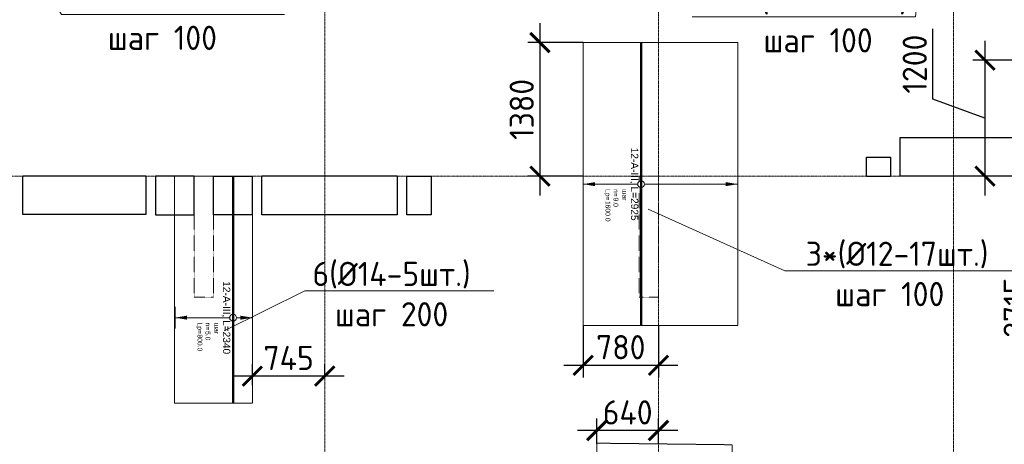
# Model space of a CAD drawing. Header units: millimetres. Extents: x -42044588 to 856694, y -806701 to 941911.
# Tile 645 of 1056: x 115473 to 125652, y -281878 to -277490. Entities that reach past the tile are written whole.
import ezdxf
from ezdxf import colors
from ezdxf.entities.mleader import LeaderData, LeaderLine
from ezdxf.enums import TextEntityAlignment as Align
from ezdxf.math import Vec2, Vec3

# ---------------------------------------------------------------- set-up
doc = ezdxf.new("R2010")
doc.units = ezdxf.units.MM
doc.set_wipeout_variables(frame=1)
for name, pattern in [('01 Штриховая _4 мм_', [6, 3.5, -2.5]), ('______5', [1100, 800, -100, 100, -100]), ('DASHED', [7, 5, -2, 0]), ('GOST2.303 4', [7, 5, -2, 0]), ('осевая', [50.8, 31.75, -6.35, 6.35, -6.35])]:
    doc.linetypes.add(name, pattern=pattern)
doc.layers.add('0 @ 100', color=7, linetype='Continuous')
for name, color, linetype, lineweight in [('907Сл Осевые', 1, 'Continuous', 0), ('АрмСтер', 2, 'Continuous', 50), ('контур распр. стерхней', 2, 'GOST2.303 4', 20), ('Оси', 40, '______5', 18), ('Перекрытие ж_бетон', 1, 'Continuous', 30), ('подоснова', 151, 'Continuous', 5), ('РАЗМЕРЫ', 1, 'Continuous', 9)]:
    doc.layers.add(name, color=color, linetype=linetype, lineweight=lineweight)
doc.layers.add('АрмСтер_атрибуты', color=2, linetype='Continuous', lineweight=0, plot=False)
doc.layers.add('Колонна_ бетон', color=7, linetype='Continuous', lineweight=50, true_color=0xb4b496)
doc.styles.add('GOST-2.304_Type-B', font='GOST_Common.ttf')
doc.styles.get("Standard").update_dxf_attribs({"font": 'arial.ttf'})
doc.styles.add('Аннотативный', font='arial.ttf')
doc.styles.add('ГОСТ', font='GOST_Common.ttf')
doc.dimstyles.new('СПДС', dxfattribs={"dimscale": 100, "dimtxt": 2.5, "dimasz": 2, "dimexe": 1.25, "dimexo": 0, "dimtad": 1, "dimdec": 0, "dimrnd": 5, "dimtxsty": 'GOST-2.304_Type-B', "dimblk": 'ARCHTICK', "dimcen": 2.5, "dimdle": 2, "dimclrd": 1, "dimclre": 1, "dimclrt": 1, "dimadec": 0, "dimazin": 2, "dimtfac": 0.75, "dimtdec": 0, "dimtmove": 1, "dimatfit": 3, "dimfxl": 0, "dimtolj": 1, "dimarcsym": 0})

# ---------------------------------------------------------------- blocks, each defined once
blk = doc.blocks.new('оси блок 2')
at = {"layer": 'Оси', "color": 16, "linetype": 'осевая', "lineweight": 0, "ltscale": 0.25, "transparency": 33554687}
for p, q in [((-72354.7, -322543), (-72354.7, -347914.1)), ((-68904.7, -322543), (-68904.7, -347914.1)), ((-65854.7, -322543), (-65854.7, -347914.1)), ((-89822.3, -337801.3), (-37238.5, -337801.3))]:
    blk.add_line(p, q, dxfattribs=at)
blk = doc.blocks.new('подложка стн 1-го этажа')
at = {"layer": 'Колонна_ бетон', "color": 252, "linetype": 'DASHED', "lineweight": 0, "ltscale": 0.5, "true_color": 0x939598, "transparency": 33554687}
for p, q in [((20044, 14612, -200), (20044, 14612, -200)), ((20044, 14612, -200), (20044, 13362, -200)), ((20244, 14612, -200), (20044, 14612, -200)), ((20244, 14612, -200), (20244, 14612, -200)), ((20244, 14612, -200), (20244, 13362, -200)), ((24844, 14612, -200), (24644, 14612, -200)), ((24644, 14612, -200), (24644, 14612, -200)), ((24644, 14612, -200), (24644, 13362, -200)), ((24844, 14612, -200), (24844, 14612, -200)), ((24844, 13362, -200), (24844, 14612, -200)), ((20044, 13362, -200), (20044, 13362, -200)), ((20044, 13362, -200), (20244, 13362, -200)), ((20244, 13362, -200), (20244, 13362, -200)), ((24844, 13362, -200), (24644, 13362, -200)), ((24644, 13362, -200), (24644, 13362, -200)), ((24844, 13362, -200), (24844, 13362, -200))]:
    blk.add_line(p, q, dxfattribs=at)
blk = doc.blocks.new('цукцкц')
at = {"layer": 'Перекрытие ж_бетон', "elevation": 360}
blk.add_lwpolyline([(-261314, -580429), (-261714, -580429), (-261714, -580829), (-261314, -580829)], close=True, dxfattribs=at)
at = {"layer": 'Перекрытие ж_бетон'}
for points in [[(-261314, -581429), (-261714, -581429), (-261714, -581029), (-261314, -581029)], [(-261714, -583279), (-261714, -583029), (-261314, -583029), (-261314, -583279)], [(-261316, -588029), (-261316, -587779), (-261116, -587779), (-261116, -588029)]]:
    blk.add_lwpolyline(points, close=True, dxfattribs=at)
blk = doc.blocks.new('отв +6900')
at = {"layer": 'Перекрытие ж_бетон'}
for points in [[(-246561, -179719), (-246561, -179319), (-245161, -179319), (-245161, -179719)], [(-255631, -180116), (-255631, -179716), (-254361, -179716), (-254361, -180116)], [(-253161, -180117), (-253161, -179717), (-251761, -179717), (-251761, -180117)]]:
    blk.add_lwpolyline(points, close=True, dxfattribs=at)
at = {"color": 1, "rotation": 90}
blk.add_blockref('цукцкц', (-834690, 81595), dxfattribs=at)
blk = doc.blocks.new('_None')
blk = doc.blocks.new('*U5358')
at = {"layer": 'РАЗМЕРЫ'}
for p, q in [((112, 200), (-112, 200)), ((112, -600), (-112, -600))]:
    blk.add_line(p, q, dxfattribs=at)
at = {"layer": 'РАЗМЕРЫ', "ltscale": 15}
blk.add_line((0, -600), (0, 200), dxfattribs=at)
at = {"layer": 'РАЗМЕРЫ'}
for points in [[(0, 200), (21, 75), (-21, 75)], [(0, -600), (21, -475), (-21, -475)]]:
    blk.add_solid(points, dxfattribs=at)
at = {"layer": 'АрмСтер_атрибуты', "color": 215, "ltscale": 15, "style": 'Аннотативный'}
for s, p in [('шаг', (51, -194)), ('n=', (51, -285)), ('Lр=', (50, -368))]:
    blk.add_text(s, height=50, dxfattribs=at).set_placement(p)
at = {"layer": 'АрмСтер_атрибуты', "style": 'Аннотативный', "flags": 8}
blk.add_attdef('ПОЗ', (110, 30), '', height=75, dxfattribs=at)
at = {"layer": 'АрмСтер_атрибуты', "color": 215, "style": 'Аннотативный'}
for tag, p, flags in [('ШАГ', (191, -194), 10), ('КОЛ', (138, -285), 8), ('ШИРИНА', (173, -368), 8)]:
    blk.add_attdef(tag, p, '', height=50, dxfattribs=dict(at, flags=flags))
at = {"layer": 'АрмСтер_атрибуты', "flags": 9}
for tag, p in [('МАССА', (-1034, -1010)), ('ОБОЗНАЧЕНИЕ', (-1034, -1124))]:
    blk.add_attdef(tag, p, '', height=75, dxfattribs=at)
at = {"linetype": 'Continuous', "lineweight": 0}
blk.add_wipeout([(35, 0), (28, 21), (11, 33), (-11, 33), (-28, 21), (-35, 0), (-28, -21), (-11, -33), (11, -33), (28, -21)], dxfattribs=at)
at = {"color": 0, "linetype": 'ByBlock', "lineweight": -2, "ltscale": 100}
blk.add_line((-1463, 0), (877, 0), dxfattribs=at)
at = {"layer": 'РАЗМЕРЫ'}
blk.add_circle((0, 0), 35, dxfattribs=at)
at = {"layer": 'АрмСтер_атрибуты', "style": 'Аннотативный', "flags": 8}
blk.add_attdef('НАИМЕНОВАНИЕ', text='', height=75, dxfattribs=at).set_placement((0, -29), align=Align.TOP_CENTER)
blk = doc.blocks.new('*U5345')
at = {"layer": 'РАЗМЕРЫ'}
for p, q in [((112, 1000), (-112, 1000)), ((112, -600), (-112, -600))]:
    blk.add_line(p, q, dxfattribs=at)
at = {"layer": 'РАЗМЕРЫ', "ltscale": 15}
blk.add_line((0, -600), (0, 1000), dxfattribs=at)
at = {"layer": 'РАЗМЕРЫ'}
for points in [[(0, 1000), (21, 875), (-21, 875)], [(0, -600), (21, -475), (-21, -475)]]:
    blk.add_solid(points, dxfattribs=at)
at = {"layer": 'АрмСтер_атрибуты', "color": 215, "ltscale": 15, "style": 'Аннотативный'}
for s, p in [('шаг', (51, -194)), ('n=', (51, -285)), ('Lр=', (50, -368))]:
    blk.add_text(s, height=50, dxfattribs=at).set_placement(p)
at = {"layer": 'АрмСтер_атрибуты', "style": 'Аннотативный', "flags": 8}
blk.add_attdef('ПОЗ', (110, 30), '', height=75, dxfattribs=at)
at = {"layer": 'АрмСтер_атрибуты', "color": 215, "style": 'Аннотативный'}
for tag, p, flags in [('ШАГ', (191, -194), 10), ('КОЛ', (138, -285), 8), ('ШИРИНА', (173, -368), 8)]:
    blk.add_attdef(tag, p, '', height=50, dxfattribs=dict(at, flags=flags))
at = {"layer": 'АрмСтер_атрибуты', "flags": 9}
for tag, p in [('МАССА', (-1034, -610)), ('ОБОЗНАЧЕНИЕ', (-1034, -724))]:
    blk.add_attdef(tag, p, '', height=75, dxfattribs=at)
at = {"linetype": 'Continuous', "lineweight": 0}
blk.add_wipeout([(35, 0), (28, 21), (11, 33), (-11, 33), (-28, 21), (-35, 0), (-28, -21), (-11, -33), (11, -33), (28, -21)], dxfattribs=at)
at = {"color": 0, "linetype": 'ByBlock', "lineweight": -2, "ltscale": 100}
blk.add_line((-1463, 0), (1462, 0), dxfattribs=at)
at = {"layer": 'РАЗМЕРЫ'}
blk.add_circle((0, 0), 35, dxfattribs=at)
at = {"layer": 'АрмСтер_атрибуты', "style": 'Аннотативный', "flags": 8}
blk.add_attdef('НАИМЕНОВАНИЕ', text='', height=75, dxfattribs=at).set_placement((0, -29), align=Align.TOP_CENTER)
blk = doc.blocks.new('_ArchTick')
at = {"color": 0, "linetype": 'ByBlock', "const_width": 0.15}
blk.add_lwpolyline([(-0.5, -0.5), (0.5, 0.5)], dxfattribs=at)
blk = doc.blocks.new('*D5671')
at = {"layer": '907Сл Осевые', "color": 1, "lineweight": -2, "transparency": 16777216}
for p, q in [((124914, -278311), (124914, -277586)), ((125452, -277709), (125452, -279307)), ((126244, -277909), (125327, -277909)), ((125452, -278508), (124914, -278311)), ((126244, -279107), (125327, -279107))]:
    blk.add_line(p, q, dxfattribs=at)
at = {"layer": 'DEFPOINTS', "color": 0, "transparency": 16777216}
for p in [(126244, -277909), (125452, -279107), (126244, -279107)]:
    blk.add_point(p, dxfattribs=at)
at = {"layer": '907Сл Осевые', "color": 1, "lineweight": -2, "transparency": 16777216, "xscale": 200, "yscale": 200, "zscale": 200}
for p, rotation in [((125452, -277909), 90), ((125452, -279107), 270)]:
    blk.add_blockref('_ArchTick', p, dxfattribs=dict(at, rotation=rotation))
at = {"layer": '907Сл Осевые', "color": 1, "lineweight": 0, "transparency": 16777216, "insert": (124726, -277949), "char_height": 250, "attachment_point": 5, "rotation": 90, "style": 'GOST-2.304_Type-B'}
blk.add_mtext('\\A1;1200', dxfattribs=at)
blk = doc.blocks.new('*D5707')
at = {"layer": '907Сл Осевые', "color": 1, "lineweight": -2, "transparency": 16777216}
for p, q in [((125957, -278907), (125957, -282025)), ((126244, -279107), (125832, -279107)), ((126244, -281825), (125832, -281825))]:
    blk.add_line(p, q, dxfattribs=at)
at = {"layer": 'DEFPOINTS', "color": 0, "transparency": 16777216}
for p in [(126244, -279107), (125957, -281825), (126244, -281825)]:
    blk.add_point(p, dxfattribs=at)
at = {"layer": '907Сл Осевые', "color": 1, "lineweight": -2, "transparency": 16777216, "xscale": 200, "yscale": 200, "zscale": 200}
for p, rotation in [((125957, -279107), 90), ((125957, -281825), 270)]:
    blk.add_blockref('_ArchTick', p, dxfattribs=dict(at, rotation=rotation))
at = {"layer": '907Сл Осевые', "color": 1, "lineweight": 0, "transparency": 16777216, "insert": (125769, -280466), "char_height": 250, "attachment_point": 5, "rotation": 90, "style": 'GOST-2.304_Type-B'}
blk.add_mtext('\\A1;2715', dxfattribs=at)
blk = doc.blocks.new('*D5709')
at = {"layer": '907Сл Осевые', "color": 1, "lineweight": -2, "transparency": 16777216}
for p, q in [((121439, -281874), (121439, -281611)), ((122077, -281874), (122077, -281611)), ((122277, -281736), (121239, -281736))]:
    blk.add_line(p, q, dxfattribs=at)
at = {"layer": 'DEFPOINTS', "color": 0, "transparency": 16777216}
for p in [(121439, -281736), (121439, -281874), (122077, -281874)]:
    blk.add_point(p, dxfattribs=at)
at = {"layer": '907Сл Осевые', "color": 1, "lineweight": -2, "transparency": 16777216, "xscale": 200, "yscale": 200, "zscale": 200, "rotation": 180}
blk.add_blockref('_ArchTick', (121439, -281736), dxfattribs=at)
at = {"layer": '907Сл Осевые', "color": 1, "lineweight": -2, "transparency": 16777216, "xscale": 200, "yscale": 200, "zscale": 200}
blk.add_blockref('_ArchTick', (122077, -281736), dxfattribs=at)
at = {"layer": '907Сл Осевые', "color": 1, "lineweight": 0, "transparency": 16777216, "insert": (121758, -281549), "char_height": 250, "attachment_point": 5, "style": 'GOST-2.304_Type-B'}
blk.add_mtext('\\A1;640', dxfattribs=at)
blk = doc.blocks.new('*D5710')
at = {"layer": '907Сл Осевые', "color": 1, "lineweight": -2, "transparency": 16777216}
for p, q in [((121298, -280652), (121298, -281188)), ((122077, -280652), (122077, -281188)), ((122277, -281063), (121098, -281063))]:
    blk.add_line(p, q, dxfattribs=at)
at = {"layer": 'DEFPOINTS', "color": 0, "transparency": 16777216}
for p in [(121298, -280652), (122077, -280652), (121298, -281063)]:
    blk.add_point(p, dxfattribs=at)
at = {"layer": '907Сл Осевые', "color": 1, "lineweight": -2, "transparency": 16777216, "xscale": 200, "yscale": 200, "zscale": 200, "rotation": 180}
blk.add_blockref('_ArchTick', (121298, -281063), dxfattribs=at)
at = {"layer": '907Сл Осевые', "color": 1, "lineweight": -2, "transparency": 16777216, "xscale": 200, "yscale": 200, "zscale": 200}
blk.add_blockref('_ArchTick', (122077, -281063), dxfattribs=at)
at = {"layer": '907Сл Осевые', "color": 1, "lineweight": 0, "transparency": 16777216, "insert": (121687, -280875), "char_height": 250, "attachment_point": 5, "style": 'GOST-2.304_Type-B'}
blk.add_mtext('\\A1;780', dxfattribs=at)
blk = doc.blocks.new('*D5711')
at = {"layer": '907Сл Осевые', "color": 1, "lineweight": -2, "transparency": 16777216}
for p, q in [((120851, -277527), (120851, -279307)), ((121298, -277727), (120726, -277727)), ((121297, -279107), (120726, -279107))]:
    blk.add_line(p, q, dxfattribs=at)
at = {"layer": 'DEFPOINTS', "color": 0, "transparency": 16777216}
for p in [(121298, -277727), (120851, -279107), (121297, -279107)]:
    blk.add_point(p, dxfattribs=at)
at = {"layer": '907Сл Осевые', "color": 1, "lineweight": -2, "transparency": 16777216, "xscale": 200, "yscale": 200, "zscale": 200}
for p, rotation in [((120851, -277727), 90), ((120851, -279107), 270)]:
    blk.add_blockref('_ArchTick', p, dxfattribs=dict(at, rotation=rotation))
at = {"layer": '907Сл Осевые', "color": 1, "lineweight": 0, "transparency": 16777216, "insert": (120663, -278417), "char_height": 250, "attachment_point": 5, "rotation": 90, "style": 'GOST-2.304_Type-B'}
blk.add_mtext('\\A1;1380', dxfattribs=at)
blk = doc.blocks.new('*D5714')
at = {"layer": '907Сл Осевые', "color": 1, "lineweight": -2, "transparency": 16777216}
for p, q in [((117879, -281268), (117879, -281049)), ((118627, -281199), (118627, -281049)), ((118827, -281174), (117679, -281174))]:
    blk.add_line(p, q, dxfattribs=at)
at = {"layer": 'DEFPOINTS', "color": 0, "transparency": 16777216}
for p in [(117879, -281174), (118627, -281199), (117879, -281268, 200)]:
    blk.add_point(p, dxfattribs=at)
at = {"layer": '907Сл Осевые', "color": 1, "lineweight": -2, "transparency": 16777216, "xscale": 200, "yscale": 200, "zscale": 200, "rotation": 180}
blk.add_blockref('_ArchTick', (117879, -281174), dxfattribs=at)
at = {"layer": '907Сл Осевые', "color": 1, "lineweight": -2, "transparency": 16777216, "xscale": 200, "yscale": 200, "zscale": 200}
blk.add_blockref('_ArchTick', (118627, -281174), dxfattribs=at)
at = {"layer": '907Сл Осевые', "color": 1, "lineweight": 0, "transparency": 16777216, "insert": (118253, -280986), "char_height": 250, "attachment_point": 5, "style": 'GOST-2.304_Type-B'}
blk.add_mtext('\\A1;745', dxfattribs=at)

msp = doc.modelspace()

# ---------------------------------------------------------------- linework, layer by layer
at = {"layer": 'контур распр. стерхней', "linetype": '01 Штриховая _4 мм_'}
for points in [[(121297.504, -280652.155), (121297.504, -277727.149), (122897.707, -277727.158), (122897.707, -280652.155)], [(121438.892, -284211.394), (121438.892, -281866.837), (122837.122, -281883.16), (122837.122, -284227.717)]]:
    msp.add_lwpolyline(points, close=True, dxfattribs=at)
at = {"layer": 'контур распр. стерхней', "linetype": '01 Штриховая _4 мм_', "elevation": 200}
msp.add_lwpolyline([(117073.967, -281451.926), (117073.967, -279107.37), (117879.057, -279107.379), (117879.057, -281451.935)], close=True, dxfattribs=at)

# ---------------------------------------------------------------- block references
for name, p in [('подложка стн 1-го этажа', (97232.588, -293719.169, 560)), ('отв +6900', (371137.417, -99388.276, 200))]:
    msp.add_blockref(name, p)
at = {"layer": 'РАЗМЕРЫ'}
msp.add_blockref('оси блок 2', (190981.229, 58693.948), dxfattribs=at)

# ---------------------------------------------------------------- dimensions: what is measured, and where the dimension line sits
at = {"layer": '907Сл Осевые', "lineweight": 0}
dim = msp.add_linear_dim(base=(125452.215, -279107.374), p1=(126244.337, -277908.729), p2=(126244.337, -279107.374), angle=90, dimstyle='СПДС', dxfattribs=at)
dim.commit()
dim.dimension.update_dxf_attribs({"geometry": '*D5671', "text_midpoint": (124913.538, -278248.922), "dimtype": 160})
dim = msp.add_linear_dim(base=(125956.963, -281824.523), p1=(126244.337, -279107.374), p2=(126244.337, -281824.523), angle=90, dimstyle='СПДС', dxfattribs=at)
dim.commit()
dim.dimension.update_dxf_attribs({"geometry": '*D5707', "text_midpoint": (125769.463, -280465.949)})
dim = msp.add_linear_dim(base=(121438.892, -281736.472), p1=(122076.51, -281874.281), p2=(121438.892, -281874.281), dimstyle='СПДС', dxfattribs=at)
dim.commit()
dim.dimension.update_dxf_attribs({"geometry": '*D5709', "text_midpoint": (121757.701, -281548.972)})

# ---------------------------------------------------------------- leaders
at = {"layer": 'подоснова', "color": 4, "ltscale": 0.3}
ml = msp.add_multileader_mtext('Standard', dxfattribs=at)
ml.set_content('4*(%%C12-15шт.)\\Pшаг 100', color=4, style='GOST-2.304_Type-B')
ml.set_leader_properties(color=256, linetype='ByLayer', lineweight=15)
ml.set_arrow_properties(name='NONE')
ml.build(insert=Vec2(0, 0))
ml.multileader.update_dxf_attribs({"text_left_attachment_type": 6, "text_right_attachment_type": 6, "dogleg_length": 0.1, "arrow_head_size": 18})
ctx = ml.context
ctx.base_point, ctx.char_height, ctx.arrow_head_size, ctx.landing_gap_size, ctx.plane_origin = Vec3(115905.053, -277435.687, 180), 250, 18, 20, Vec3(105149.134, -271233.851, 180)
ctx.left_attachment, ctx.right_attachment, ctx.text_align_type = 6, 6, 1
notes = []
notes.append((ctx, [(0, (1, 1, 0), (115904.953, -277435.687, 180), (1, 0), 0.1, [(0, [(114115.386, -274358.589, 180)], 0, [])])]))
ctx.mtext.insert, ctx.mtext.alignment, ctx.mtext.flow_direction = Vec3(116948.159, -277135.687, 180), 2, 5
at = {"layer": 'подоснова', "color": 5, "ltscale": 0.3}
ml = msp.add_multileader_mtext('Standard', dxfattribs=at)
ml.set_content('9*(%%C16-11шт.)\\Pшаг 100', color=5, style='GOST-2.304_Type-B')
ml.set_leader_properties(color=256, linetype='ByLayer', lineweight=15)
ml.set_arrow_properties(name='NONE')
ml.build(insert=Vec2(0, 0))
ml.multileader.update_dxf_attribs({"text_left_attachment_type": 6, "text_right_attachment_type": 6, "dogleg_length": 0.1, "arrow_head_size": 18})
ctx = ml.context
ctx.base_point, ctx.char_height, ctx.arrow_head_size, ctx.landing_gap_size, ctx.plane_origin = Vec3(122720.926, -277461.843, 180), 250, 18, 20, Vec3(113753.623, -271370.263, 180)
ctx.left_attachment, ctx.right_attachment, ctx.text_align_type = 6, 6, 1
notes.append((ctx, [(1, (1, 1, 0), (124732.238, -277461.843, 180), (-1, 0), 0.1, [(0, [(125009.912, -275169.877, 180)], 0, [])])]))
ctx.mtext.insert, ctx.mtext.alignment, ctx.mtext.flow_direction = Vec3(123726.532, -277161.843, 180), 2, 5
at = {"layer": 'подоснова', "color": 4, "ltscale": 0.3}
ml = msp.add_multileader_mtext('Standard', dxfattribs=at)
ml.set_content(' 3*(%%C12-17шт.)\\Pшаг 100', color=4, style='GOST-2.304_Type-B')
ml.set_leader_properties(color=256, linetype='ByLayer', lineweight=15)
ml.set_arrow_properties(name='NONE')
ml.build(insert=Vec2(0, 0))
ml.multileader.update_dxf_attribs({"text_left_attachment_type": 6, "text_right_attachment_type": 6, "dogleg_length": 0.1, "arrow_head_size": 18})
ctx = ml.context
ctx.base_point, ctx.char_height, ctx.arrow_head_size, ctx.landing_gap_size, ctx.plane_origin = Vec3(123381.472, -280084.388, 180), 250, 18, 20, Vec3(113757.629, -274384.122, 180)
ctx.left_attachment, ctx.right_attachment, ctx.text_align_type = 6, 6, 1
notes.append((ctx, [(0, (1, 1, 0), (123381.372, -280084.388, 180), (1, 0), 0.1, [(0, [(121970.729, -279448.691, 180)], 0, [])])]))
ctx.mtext.insert, ctx.mtext.alignment, ctx.mtext.flow_direction = Vec3(124467.381, -279784.388, 180), 2, 5
at = {"layer": 'подоснова', "color": 6, "ltscale": 0.3}
ml = msp.add_multileader_mtext('Standard', dxfattribs=at)
ml.set_content('6(%%C14-5шт.)\\Pшаг 200', color=6, style='GOST-2.304_Type-B')
ml.set_leader_properties(color=256, linetype='ByLayer', lineweight=15)
ml.set_arrow_properties(name='NONE')
ml.build(insert=Vec2(0, 0))
ml.multileader.update_dxf_attribs({"text_left_attachment_type": 6, "text_right_attachment_type": 6, "dogleg_length": 0.1, "arrow_head_size": 18})
ctx = ml.context
ctx.base_point, ctx.char_height, ctx.arrow_head_size, ctx.landing_gap_size, ctx.plane_origin = Vec3(118422.258, -280292.535, 180), 250, 18, 20, Vec3(109140.561, -275560.987, 180)
ctx.left_attachment, ctx.right_attachment, ctx.text_align_type = 6, 6, 1
notes.append((ctx, [(0, (1, 1, 0), (118422.158, -280292.535, 180), (1, 0), 0.1, [(0, [(117586.909, -280706.057, 180)], 0, [])])]))
ctx.mtext.insert, ctx.mtext.alignment, ctx.mtext.flow_direction = Vec3(119317.258, -279992.535, 180), 2, 5
for ctx, leaders in notes:
    for number, flags, end, landing, length, lines in leaders:
        leader = LeaderData()
        leader.index, (leader.has_last_leader_line, leader.has_dogleg_vector, leader.attachment_direction) = number, flags
        leader.last_leader_point, leader.dogleg_vector, leader.dogleg_length = Vec3(end), Vec3(landing), length
        for number, points, colour, breaks in lines:
            line = LeaderLine()
            line.index, line.vertices, line.color, line.breaks = number, Vec3.list(points), colors.encode_raw_color(colour), breaks
            leader.lines.append(line)
        ctx.leaders.append(leader)

# ---------------------------------------------------------------- next in the draw order: block references
at = {"layer": 'АрмСтер', "ltscale": 15}
ref = msp.add_blockref('*U5345', (121897.027, -279189.658), dxfattribs=dict(at, rotation=270))
ref.add_attrib('НАИМЕНОВАНИЕ', '12-A-III, L=2925', dxfattribs={"layer": 'АрмСтер_атрибуты', "height": 75, "rotation": 270, "style": 'Аннотативный', "flags": 8}).set_placement((121867.689, -279189.658), align=Align.TOP_CENTER)
ref.add_attrib('КОЛ', '9.0', (121611.902, -279327.707), dxfattribs={"layer": 'АрмСтер_атрибуты', "color": 215, "height": 50, "rotation": 270, "style": 'Аннотативный', "flags": 8})
ref.add_attrib('ШИРИНА', '1600.0', (121529.228, -279362.543), dxfattribs={"layer": 'АрмСтер_атрибуты', "color": 215, "height": 50, "rotation": 270, "style": 'Аннотативный', "flags": 8})
ref = msp.add_blockref('*U5358', (117679.057, -280569.879, 200), dxfattribs=dict(at, rotation=270))
ref.add_attrib('НАИМЕНОВАНИЕ', '12-A-III, L=2340', dxfattribs={"layer": 'АрмСтер_атрибуты', "height": 75, "rotation": 270, "style": 'Аннотативный', "flags": 8}).set_placement((117649.718, -280569.879, 200), align=Align.TOP_CENTER)
ref.add_attrib('КОЛ', '5.0', (117393.932, -280707.928, 200), dxfattribs={"layer": 'АрмСтер_атрибуты', "color": 215, "height": 50, "rotation": 270, "style": 'Аннотативный', "flags": 8})
ref.add_attrib('ШИРИНА', '800.0', (117311.258, -280742.764, 200), dxfattribs={"layer": 'АрмСтер_атрибуты', "color": 215, "height": 50, "rotation": 270, "style": 'Аннотативный', "flags": 8})

# ---------------------------------------------------------------- next in the draw order: texts
at = {"ltscale": 100, "insert": (-134257.524, -279325.968), "char_height": 250, "attachment_point": 1, "style": 'ГОСТ'}
msp.add_mtext_dynamic_manual_height_columns('\\pi1250,t1750;1.^IПроизводство работ вести в строгом соответствии с требованиями СП 70.13330.2012 "Несущие и ограждающие конструкции" и проектом производства работ.{\\H1.83333x; }\\P2.^IПеред бетонированием арматуру и основание, на которую укладывается бетонная смесь, очистить от {\\H1.55556x; }ржавчины и грязи. {\\H1.64815x; }\\P3.^IБетонирование вести слоем на всю толщину  плит. Захватки при бетонировании должны быть отсечены {\\H1.61728x; }вертикальными швами. Бетон применять класса В25. Заполнителем для бетона служит щебень твердых пород, {\\H1.62757x; }наибольшая фракция щебня не должна превышать 40мм.{\\H1.62414x; }\\P4.^IВ процессе бетонирования обеспечить соблюдение защитных слоев и мест положения рабочей арматуры {\\H1.62529x; }согласно проекту. Материал фиксаторов для нижней арматуры фундаментных плит выбирается проектом производства {\\H1.6249x; }работ, исходя из конкретных возможностей строительной организации.{\\H1.62503x; }\\P5.^IПроектом принято соединение рабочих стержней арматуры монолитной плиты внахлестку (без сварки). {\\H1.72499x; }\\P6.^IСварные арматурные каркасы изготовить на заводе-изготовители. {\\H1.67917x; }\\P7.^IКрестообразные соединения стержней арматуры 1-го и 2-го рядов, а также 3-го и 4-го рядов между собой {\\H1.60694x; }выполнить вязкой отожженной проволокой диаметром 2,0-3,0 мм. Допускается применение специальных соединительных {\\H1.63102x; }элементов - пластмассовых или проволочных фиксаторов. Соединение арматуры допускается предусматривать не во всех {\\H1.62299x; }местах пересечения стержней арматуры. При этом должны быть связаны вязальной проволокой все пересечения стержней {\\H1.62567x; }в 2-х крайних рядах по периметру плит, остальные узлы могут быть соединены через узел в шахматном порядке (схему {\\H1.72478x; }вязки стержней см. на данном листе).{\\H1.77924x; }', width=18954.38214, gutter_width=12.5, heights=[0], dxfattribs=at)
at = {"layer": '0 @ 100', "char_height": 300, "width": 18500, "attachment_point": 1, "style": 'ГОСТ'}
for s, insert in [('\\pi-900,l900,t900;{\\C7;1.^IАрмирование монолитной плиты  состоит из основного армирования ∅10 А500С с шагом  200х200мм  в нижней зоне, основного армирования ∅10 А500С с шагом  200х200мм  в  верхней зоне и дополнительного армирования, указанного на схемах армирования.\\P2.^IАрмирование плиты предусмотрено отдельными  стержнями заводской длины по осям Х и Y. При недостатке заводской длины стержней для армирования плиты, стыки стержней осуществлять внахлестку без  сварки. Стыки арматуры внахлестку должны располагаться вразбежку (через шаг). См. деталь стыковки арматуры.\\P3.^IВерхнюю и нижнюю арматуру вязать вязальной проволокой через пересечение.  Стержни основной и дополнительной арматуры укладывать в соответствии с сечениями .\\P4.^IПо периметру плиты и у отверстий  у концов основной арматуры устанавливать П-образные элементы Ск1.\\P5.^IПозиции со знаком "*" укладываются с шагом 100 мм\\P6.^IДля фиксации в проектном положении стержней верхней сетки устанавливать фиксаторы Ф1 с шагом 600х600мм.\\P7.^IДиаметр оправки стержня при d<20мм - 5d, при d≥20мм - 8d\\P8.^IКаркасы поперечного армирования устанавливаются до начала устройство верхней сетки армирования.\\P9.^IОбрамления отверстий см. лист 8. В местах расположения отверстий осуществить прерывания основной и дополнительной сеток арматуры. Отверстия обрамляются двумя стержнями арматуры, расход стали на обрамление учтен на листе 25.\\P10.^IПроемы размерами до 300х300 допускается выполнять по месту методом алмазного бурения.\\P11.^IСечения 3-3;4-4;5-5 см. лист 8.}', (-39552.237, -237043.75)), ('\\pi-900,l900,t900;{\\C7;1.^IАрмирование монолитной плиты  состоит из основного армирования ∅10 А500С с шагом  200х200мм  в нижней зоне, основного армирования ∅10 А500С с шагом  200х200мм  в  верхней зоне и дополнительного армирования, указанного на схемах армирования.\\P2.^IАрмирование плиты предусмотрено отдельными  стержнями заводской длины по осям Х и Y. При недостатке заводской длины стержней для армирования плиты, стыки стержней осуществлять внахлестку без  сварки. Стыки арматуры внахлестку должны располагаться вразбежку (через шаг). См. деталь стыковки арматуры.\\P3.^IВерхнюю и нижнюю арматуру вязать вязальной проволокой через пересечение.  Стержни основной и дополнительной арматуры укладывать в соответствии с сечениями .\\P4.^IПо периметру плиты и у отверстий  у концов основной арматуры устанавливать П-образные элементы Ск1.\\P5.^IПозиции со знаком "*" укладываются с шагом 100 мм\\P6.^IДля фиксации в проектном положении стержней верхней сетки устанавливать фиксаторы Ф1 с шагом 600х600мм.\\P7.^IДиаметр оправки стержня при d<20мм - 5d, при d≥20мм - 8d\\P8.^IКаркасы поперечного армирования устанавливаются до начала устройство верхней сетки армирования.\\P9.^IОбрамления отверстий см. лист 8. В местах расположения отверстий осуществить прерывания основной и дополнительной сеток арматуры. Отверстия обрамляются двумя стержнями арматуры, расход стали на обрамление учтен на листе 25.\\P10.^IПроемы размерами до 300х300 допускается выполнять по месту методом алмазного бурения.}', (67549.049, -238408.446))]:
    msp.add_mtext(s, dxfattribs=dict(at, insert=insert))

# ---------------------------------------------------------------- next in the draw order: dimensions: what is measured, and where the dimension line sits
at = {"layer": '907Сл Осевые', "lineweight": 0}
dim = msp.add_linear_dim(base=(120850.704, -279107.374), p1=(121297.504, -277727.149), p2=(121297.027, -279107.374), angle=90, dimstyle='СПДС', dxfattribs=at)
dim.commit()
dim.dimension.update_dxf_attribs({"geometry": '*D5711', "text_midpoint": (120663.204, -278417.262)})
for base, p1, p2, picture, middle in [((121297.504, -281062.894), (122076.51, -280652.155), (121297.504, -280652.155), '*D5710', (121687.007, -280875.394)), ((117879.057, -281173.888), (118626.51, -281198.954), (117879.057, -281267.913, 200), '*D5714', (118252.784, -280986.388))]:
    dim = msp.add_linear_dim(base=base, p1=p1, p2=p2, dimstyle='СПДС', dxfattribs=at)
    dim.commit()
    dim.dimension.update_dxf_attribs({"geometry": picture, "text_midpoint": middle})

doc.saveas('drawing.dxf')
